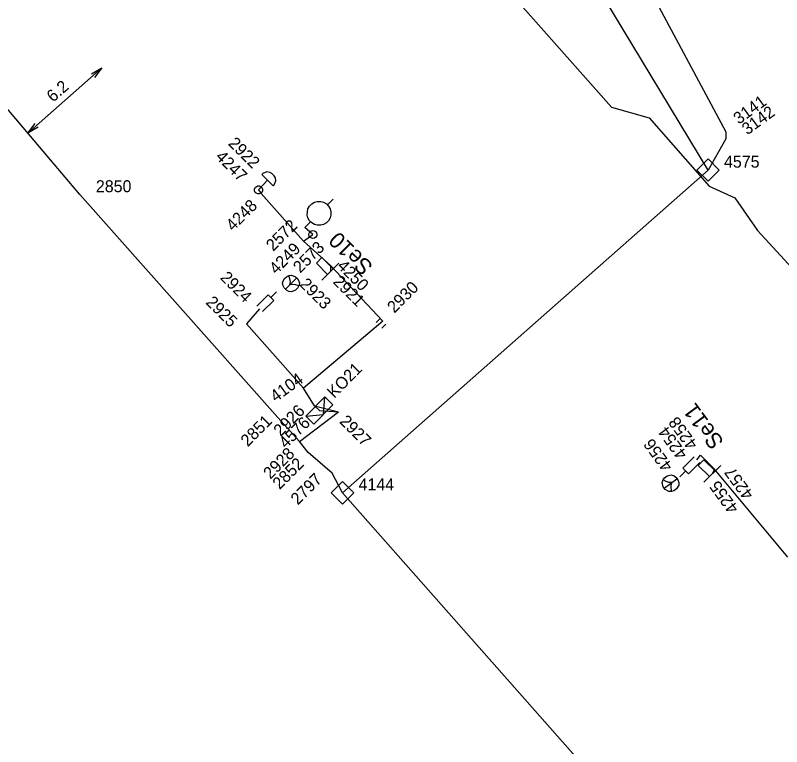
# Model space of a CAD drawing. Extents: x -535557 to -534097, y -1142175 to -1136716.
# Drawn here: x -535278.39 to -535230.33, y -1138601.51 to -1138555.67 of the extents above; entities that cross this region are included whole.
import ezdxf

# ---------------------------------------------------------------- set-up
doc = ezdxf.new("R2010")
doc.units = 0
for name, color, linetype in [('Default', 7, 'Continuous'), ('GIS_vektor_sdelovaci_kabely_CD', 7, 'Continuous'), ('SS_SZDC', 7, 'Continuous')]:
    doc.layers.add(name, color=color, linetype=linetype)

# ---------------------------------------------------------------- blocks, each defined once
blk = doc.blocks.new('POINT_DISPLAY')
at = {"layer": 'Default'}
blk.add_line((0, 0), (0, 0), dxfattribs=at)

msp = doc.modelspace()

# ---------------------------------------------------------------- linework, layer by layer
at = {"layer": 'GIS_vektor_sdelovaci_kabely_CD'}
msp.add_lwpolyline([(-535319.228, -1138468.225), (-535312.134, -1138477.681), (-535306.578, -1138482.264), (-535295.997, -1138494.75), (-535288.97, -1138503.271), (-535279.183, -1138514.276), (-535276.556, -1138516.936), (-535270.008, -1138523.859), (-535266.161, -1138527.963), (-535262.595, -1138534.859), (-535261.596, -1138536.721), (-535250.636, -1138550.535), (-535240.996, -1138561.428), (-535238.641, -1138562.108), (-535234.874, -1138566.378), (-535233.263, -1138567.105), (-535231.845, -1138569.165), (-535227.777, -1138573.592), (-535226.657, -1138576.911), (-535216.743, -1138588.55), (-535215.025, -1138590.318), (-535214.415, -1138590.897), (-535212.811, -1138593.077), (-535202.253, -1138605.902)], dxfattribs=at)
at = {"layer": 'SS_SZDC'}
for p, q in [((-535234.949, -1138565.37), (-535258.699, -1138525.979)), ((-535238.43, -1138554.399), (-535233.829, -1138562.969)), ((-535274.34, -1138566.909), (-535283.279, -1138556.389)), ((-535277.613, -1138563.057), (-535272.961, -1138558.959)), ((-535273.623, -1138559.342), (-535272.961, -1138558.959)), ((-535272.961, -1138558.959), (-535273.424, -1138559.567)), ((-535277.613, -1138563.057), (-535277.15, -1138562.449)), ((-535276.951, -1138562.674), (-535277.613, -1138563.057)), ((-535233.829, -1138562.969), (-535233.829, -1138563.409)), ((-535233.829, -1138563.409), (-535234.949, -1138565.37)), ((-535234.949, -1138564.662), (-535235.657, -1138565.37)), ((-535234.242, -1138565.37), (-535234.949, -1138564.662)), ((-535262.862, -1138565.585), (-535262.933, -1138565.656)), ((-535262.615, -1138565.479), (-535262.862, -1138565.585)), ((-535262.438, -1138565.515), (-535262.615, -1138565.479)), ((-535262.297, -1138565.585), (-535262.438, -1138565.515)), ((-535262.155, -1138565.727), (-535262.297, -1138565.585)), ((-535234.949, -1138565.37), (-535257.869, -1138585.6)), ((-535235.657, -1138565.37), (-535234.949, -1138566.077)), ((-535234.949, -1138566.077), (-535234.242, -1138565.37)), ((-535262.579, -1138566.01), (-535263.14, -1138566.62)), ((-535262.933, -1138565.656), (-535262.226, -1138566.363)), ((-535262.085, -1138565.868), (-535262.155, -1138565.727)), ((-535262.155, -1138566.292), (-535262.049, -1138566.045)), ((-535262.049, -1138566.045), (-535262.085, -1138565.868)), ((-535263.39, -1138566.57), (-535263.34, -1138566.47)), ((-535263.39, -1138566.67), (-535263.39, -1138566.57)), ((-535263.34, -1138566.47), (-535263.29, -1138566.42)), ((-535263.29, -1138566.42), (-535263.19, -1138566.37)), ((-535263.19, -1138566.37), (-535263.09, -1138566.37)), ((-535263.09, -1138566.37), (-535262.99, -1138566.42)), ((-535262.99, -1138566.42), (-535262.94, -1138566.47)), ((-535262.94, -1138566.47), (-535262.89, -1138566.57)), ((-535262.89, -1138566.57), (-535262.89, -1138566.67)), ((-535262.226, -1138566.363), (-535262.155, -1138566.292)), ((-535261.93, -1138580.879), (-535274.34, -1138566.909)), ((-535263.34, -1138566.77), (-535263.39, -1138566.67)), ((-535263.29, -1138566.82), (-535263.34, -1138566.77)), ((-535263.19, -1138566.87), (-535263.29, -1138566.82)), ((-535263.09, -1138566.87), (-535263.19, -1138566.87)), ((-535263.14, -1138566.62), (-535262.979, -1138566.85)), ((-535262.99, -1138566.82), (-535263.09, -1138566.87)), ((-535262.94, -1138566.77), (-535262.99, -1138566.82)), ((-535262.979, -1138566.85), (-535260.329, -1138569.829)), ((-535262.89, -1138566.67), (-535262.94, -1138566.77)), ((-535259.947, -1138567.626), (-535259.805, -1138567.485)), ((-535259.805, -1138567.485), (-535259.628, -1138567.379)), ((-535259.628, -1138567.379), (-535259.452, -1138567.343)), ((-535259.452, -1138567.343), (-535259.24, -1138567.343)), ((-535259.24, -1138567.343), (-535259.063, -1138567.379)), ((-535259.063, -1138567.379), (-535258.886, -1138567.485)), ((-535258.886, -1138567.485), (-535258.745, -1138567.626)), ((-535258.815, -1138567.555), (-535258.462, -1138567.202)), ((-535260.088, -1138568.192), (-535260.053, -1138567.803)), ((-535260.053, -1138567.803), (-535259.947, -1138567.626)), ((-535258.745, -1138567.626), (-535258.639, -1138567.803)), ((-535258.639, -1138567.803), (-535258.603, -1138567.98)), ((-535258.603, -1138567.98), (-535258.603, -1138568.192)), ((-535260.053, -1138568.368), (-535260.088, -1138568.192)), ((-535259.947, -1138568.545), (-535260.053, -1138568.368)), ((-535258.639, -1138568.368), (-535258.745, -1138568.545)), ((-535258.603, -1138568.192), (-535258.639, -1138568.368)), ((-535260.229, -1138568.969), (-535259.876, -1138568.616)), ((-535259.729, -1138569.409), (-535260.229, -1138568.969)), ((-535259.876, -1138568.616), (-535259.947, -1138568.545)), ((-535259.805, -1138568.687), (-535259.876, -1138568.616)), ((-535259.628, -1138568.793), (-535259.805, -1138568.687)), ((-535259.452, -1138568.828), (-535259.628, -1138568.793)), ((-535259.24, -1138568.828), (-535259.452, -1138568.828)), ((-535259.063, -1138568.793), (-535259.24, -1138568.828)), ((-535258.886, -1138568.687), (-535259.063, -1138568.793)), ((-535258.745, -1138568.545), (-535258.886, -1138568.687)), ((-535260.329, -1138569.829), (-535259.729, -1138569.409)), ((-535259.979, -1138569.406), (-535259.968, -1138569.336)), ((-535259.961, -1138569.516), (-535259.979, -1138569.406)), ((-535259.968, -1138569.336), (-535259.917, -1138569.237)), ((-535259.917, -1138569.237), (-535259.836, -1138569.178)), ((-535259.836, -1138569.178), (-535259.726, -1138569.16)), ((-535259.726, -1138569.16), (-535259.656, -1138569.171)), ((-535259.656, -1138569.171), (-535259.557, -1138569.222)), ((-535259.557, -1138569.222), (-535259.498, -1138569.303)), ((-535259.498, -1138569.303), (-535259.48, -1138569.413)), ((-535259.48, -1138569.413), (-535259.491, -1138569.483)), ((-535260.329, -1138569.829), (-535258.619, -1138571.35)), ((-535259.902, -1138569.597), (-535259.961, -1138569.516)), ((-535259.803, -1138569.648), (-535259.902, -1138569.597)), ((-535259.733, -1138569.659), (-535259.803, -1138569.648)), ((-535259.623, -1138569.641), (-535259.733, -1138569.659)), ((-535259.542, -1138569.582), (-535259.623, -1138569.641)), ((-535259.491, -1138569.483), (-535259.542, -1138569.582)), ((-535259.513, -1138571.209), (-535259.16, -1138570.856)), ((-535259.16, -1138570.856), (-535258.453, -1138571.563)), ((-535258.806, -1138571.916), (-535259.513, -1138571.209)), ((-535259.16, -1138572.27), (-535258.099, -1138571.209)), ((-535258.619, -1138571.35), (-535258.63, -1138571.739)), ((-535258.619, -1138571.35), (-535255.34, -1138574.85)), ((-535261.63, -1138572.444), (-535261.524, -1138572.197)), ((-535261.524, -1138572.197), (-535261.382, -1138572.055)), ((-535260.746, -1138572.126), (-535261.453, -1138572.833)), ((-535261.382, -1138572.055), (-535261.241, -1138571.985)), ((-535261.241, -1138571.985), (-535261.064, -1138571.949)), ((-535261.17, -1138572.197), (-535261.241, -1138571.985)), ((-535261.135, -1138572.373), (-535261.17, -1138572.197)), ((-535261.064, -1138571.949), (-535260.817, -1138572.055)), ((-535260.817, -1138572.055), (-535260.675, -1138572.197)), ((-535260.675, -1138572.197), (-535260.569, -1138572.444)), ((-535261.594, -1138572.621), (-535261.63, -1138572.444)), ((-535261.524, -1138572.762), (-535261.594, -1138572.621)), ((-535261.382, -1138572.904), (-535261.524, -1138572.762)), ((-535261.17, -1138572.55), (-535261.135, -1138572.373)), ((-535261.17, -1138572.55), (-535260.993, -1138572.515)), ((-535260.993, -1138572.515), (-535260.817, -1138572.55)), ((-535260.817, -1138572.55), (-535260.605, -1138572.621)), ((-535260.675, -1138572.762), (-535260.817, -1138572.904)), ((-535260.605, -1138572.621), (-535260.675, -1138572.762)), ((-535260.569, -1138572.444), (-535260.605, -1138572.621)), ((-535263.246, -1138573.893), (-535262.539, -1138573.186)), ((-535262.539, -1138573.186), (-535262.186, -1138573.539)), ((-535262.362, -1138573.362), (-535262.009, -1138573.009)), ((-535261.241, -1138572.974), (-535261.382, -1138572.904)), ((-535261.064, -1138573.01), (-535261.241, -1138572.974)), ((-535260.817, -1138572.904), (-535261.064, -1138573.01)), ((-535262.186, -1138573.539), (-535262.893, -1138574.246)), ((-535263.069, -1138574.069), (-535263.89, -1138575)), ((-535255.516, -1138574.673), (-535255.764, -1138574.92)), ((-535263.89, -1138575), (-535260.329, -1138579.04)), ((-535255.34, -1138574.85), (-535260.329, -1138579.04)), ((-535255.163, -1138575.026), (-535255.41, -1138575.274)), ((-535259.619, -1138580.149), (-535260.329, -1138579.04)), ((-535260.166, -1138580.799), (-535258.972, -1138579.589)), ((-535259.07, -1138580.685), (-535258.972, -1138579.589)), ((-535258.972, -1138579.589), (-535258.473, -1138580.08)), ((-535258.473, -1138580.08), (-535259.667, -1138581.29)), ((-535259.619, -1138580.149), (-535258.119, -1138580.52)), ((-535259.619, -1138580.149), (-535259.319, -1138580.44)), ((-535259.319, -1138580.44), (-535258.119, -1138580.52)), ((-535260.569, -1138582.389), (-535261.93, -1138580.879)), ((-535260.569, -1138582.389), (-535258.119, -1138580.52)), ((-535260.166, -1138580.799), (-535259.07, -1138580.685)), ((-535259.667, -1138581.29), (-535260.166, -1138580.799)), ((-535260.02, -1138583.069), (-535260.569, -1138582.389)), ((-535258.529, -1138584.379), (-535260.02, -1138583.069)), ((-535236.533, -1138584.06), (-535235.826, -1138583.353)), ((-535235.649, -1138583.53), (-535235.42, -1138583.25)), ((-535235.42, -1138583.25), (-535234.55, -1138584.129)), ((-535235.473, -1138583.706), (-535236.18, -1138584.413)), ((-535235.563, -1138583.879), (-535235.21, -1138583.526)), ((-535235.21, -1138583.526), (-535234.503, -1138584.233)), ((-535236.357, -1138584.237), (-535236.71, -1138584.59)), ((-535236.18, -1138584.413), (-535236.533, -1138584.06)), ((-535234.856, -1138584.586), (-535235.563, -1138583.879)), ((-535235.21, -1138584.94), (-535234.149, -1138583.879)), ((-535234.55, -1138584.129), (-535234.68, -1138584.409)), ((-535229.939, -1138589.639), (-535234.55, -1138584.129)), ((-535257.869, -1138585.6), (-535258.529, -1138584.379)), ((-535237.829, -1138584.961), (-535237.766, -1138584.792)), ((-535237.766, -1138584.792), (-535237.674, -1138584.664)), ((-535237.568, -1138584.895), (-535237.766, -1138584.792)), ((-535237.704, -1138585.303), (-535236.895, -1138584.716)), ((-535237.674, -1138584.664), (-535237.512, -1138584.546)), ((-535237.512, -1138584.546), (-535237.251, -1138584.48)), ((-535237.251, -1138584.48), (-535237.082, -1138584.543)), ((-535237.082, -1138584.543), (-535236.954, -1138584.635)), ((-535236.954, -1138584.635), (-535236.836, -1138584.797)), ((-535236.836, -1138584.797), (-535236.788, -1138584.947)), ((-535257.869, -1138584.892), (-535258.577, -1138585.6)), ((-535257.162, -1138585.6), (-535257.869, -1138584.892)), ((-535237.763, -1138585.222), (-535237.829, -1138584.961)), ((-535237.645, -1138585.384), (-535237.763, -1138585.222)), ((-535237.399, -1138584.958), (-535237.568, -1138584.895)), ((-535237.219, -1138584.951), (-535237.399, -1138584.958)), ((-535237.219, -1138584.951), (-535237.281, -1138585.12)), ((-535237.281, -1138585.12), (-535237.274, -1138585.3)), ((-535237.274, -1138585.3), (-535237.237, -1138585.521)), ((-535236.781, -1138585.127), (-535236.925, -1138585.355)), ((-535236.788, -1138584.947), (-535236.781, -1138585.127)), ((-535258.577, -1138585.6), (-535257.869, -1138586.307)), ((-535257.869, -1138585.6), (-535233.079, -1138613.649)), ((-535257.869, -1138586.307), (-535257.162, -1138585.6)), ((-535237.417, -1138585.528), (-535237.645, -1138585.384)), ((-535237.237, -1138585.521), (-535237.417, -1138585.528)), ((-535237.087, -1138585.473), (-535237.237, -1138585.521)), ((-535236.925, -1138585.355), (-535237.087, -1138585.473))]:
    msp.add_line(p, q, dxfattribs=at)

# ---------------------------------------------------------------- block references
for p in [(-535233.829, -1138562.969), (-535233.829, -1138563.409), (-535234.949, -1138565.37), (-535262.579, -1138566.01), (-535274.34, -1138566.909), (-535263.14, -1138566.62), (-535263.14, -1138566.62), (-535262.979, -1138566.85), (-535260.229, -1138568.969), (-535259.729, -1138569.409), (-535259.729, -1138569.409), (-535260.329, -1138569.829), (-535258.619, -1138571.35), (-535258.63, -1138571.739), (-535261.1, -1138572.479), (-535263.069, -1138574.069), (-535263.89, -1138575), (-535255.34, -1138574.85), (-535260.329, -1138579.04), (-535259.619, -1138580.149), (-535259.319, -1138580.44), (-535261.93, -1138580.879), (-535258.119, -1138580.52), (-535260.569, -1138582.389), (-535260.02, -1138583.069), (-535235.42, -1138583.25), (-535235.649, -1138583.53), (-535234.55, -1138584.129), (-535258.529, -1138584.379), (-535234.68, -1138584.409), (-535237.3, -1138585.01), (-535257.869, -1138585.6)]:
    msp.add_blockref('POINT_DISPLAY', p, dxfattribs=at)

# ---------------------------------------------------------------- texts
for s, height, rotation, p in [('6.2', 0.75, 41.3756, (-535276.024, -1138561.157)), ('3141', 0.75, 36, (-535233.014, -1138562.539)), ('3142', 0.75, 36, (-535232.485, -1138563.203)), ('2922', 0.75, 315, (-535265.089, -1138563.753)), ('4247', 0.75, 315, (-535265.883, -1138564.591)), ('4248', 0.75, 45, (-535264.736, -1138569.244)), ('2572', 0.75, 45, (-535262.222, -1138570.501)), ('Se10', 1, 135.3757, (-535255.899, -1138571.356)), ('2573', 0.75, 45, (-535260.524, -1138571.869)), ('4249', 0.75, 45, (-535262.024, -1138571.957)), ('4250', 0.75, 315, (-535258.261, -1138571.437)), ('2924', 0.75, 315, (-535265.591, -1138572.162)), ('2923', 0.75, 315, (-535260.616, -1138572.579)), ('2921', 0.75, 315, (-535258.517, -1138572.42)), ('2930', 0.75, 45, (-535254.622, -1138574.378)), ('2925', 0.75, 315, (-535266.492, -1138573.71)), ('KO21', 0.75, 45.3757, (-535258.39, -1138579.719)), ('4104', 0.75, 36, (-535262.063, -1138579.949)), ('Se11', 1, 126.3757, (-535233.91, -1138582.398)), ('2926', 0.75, 45, (-535261.754, -1138582.109)), ('2851', 0.75, 45, (-535263.813, -1138582.747)), ('4576', 0.75, 45, (-535261.419, -1138582.866)), ('2927', 0.75, 315, (-535258.11, -1138581.174)), ('4258', 0.75, 126, (-535235.56, -1138582.559)), ('4254', 0.75, 126, (-535236.206, -1138583.174)), ('4256', 0.75, 126, (-535237.126, -1138583.935)), ('2928', 0.75, 45, (-535262.395, -1138584.79)), ('2852', 0.75, 45, (-535261.814, -1138585.434)), ('2797', 0.75, 45, (-535260.674, -1138586.405)), ('4257', 0.75, 126, (-535232.052, -1138585.7)), ('4255', 0.75, 126, (-535232.992, -1138586.571))]:
    msp.add_text(s, height=height, rotation=rotation, dxfattribs=at).set_placement(p)
for s, p in [('4575', (-535233.949, -1138565.22)), ('2850', (-535273.34, -1138566.759)), ('4144', (-535256.869, -1138585.45))]:
    msp.add_text(s, height=0.75, dxfattribs=at).set_placement(p)

doc.saveas('drawing.dxf')
